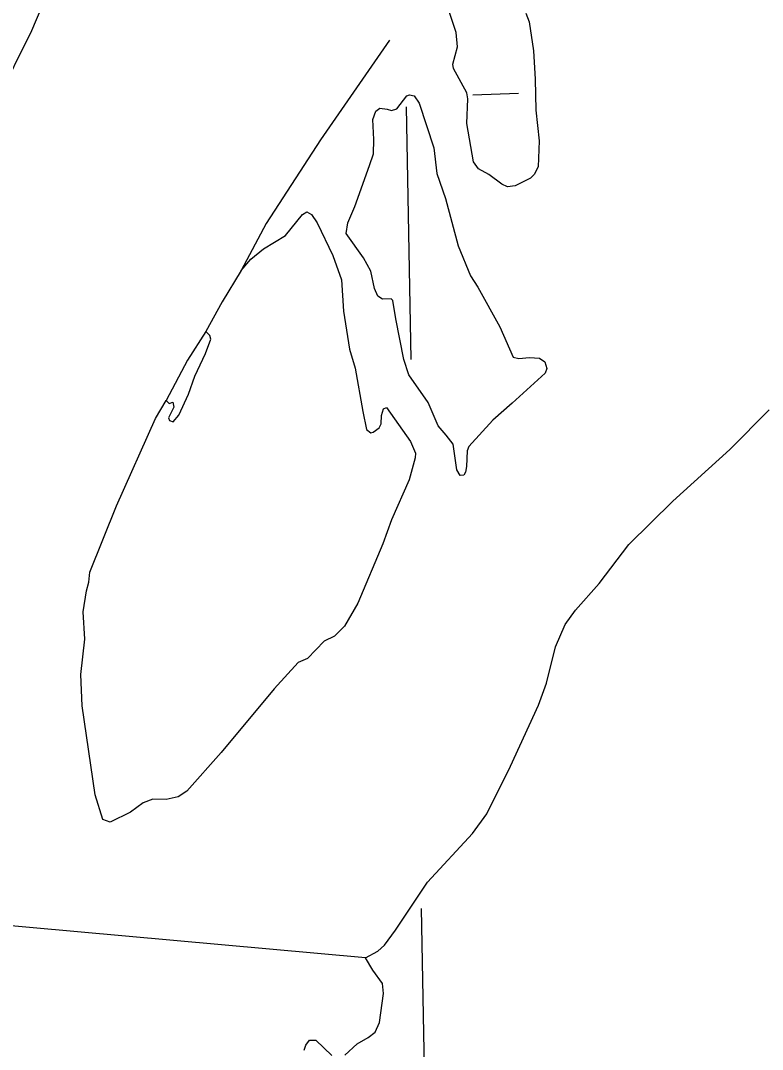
# Model space of a CAD drawing. Extents: x -19 to 366, y -4 to 359.
# Drawn here: x 162.955 to 163.505, y 175.294 to 176.057 of the extents above; entities that cross this region are included whole.
import ezdxf

# ---------------------------------------------------------------- set-up
doc = ezdxf.new("R2010")
doc.units = 0
for name, color, linetype in [('Level 4', 7, 'Continuous'), ('Level 5', 7, 'Continuous'), ('Level 60', 7, 'Continuous'), ('Level 9', 7, 'Continuous')]:
    doc.layers.add(name, color=color, linetype=linetype)

msp = doc.modelspace()

# ---------------------------------------------------------------- linework, layer by layer
at = {"layer": 'Level 4'}
for points in [[(163.2407, 175.99339), (163.24418, 175.8058)], [(163.25173, 175.39852), (163.25907, 175.00217), (163.26013, 174.92361)]]:
    msp.add_lwpolyline(points, dxfattribs=at)
at = {"layer": 'Level 5'}
msp.add_lwpolyline([(163.28998, 176.00227), (163.32397, 176.00356)], dxfattribs=at)
at = {"layer": 'Level 60'}
for points in [[(168.79024, 2.24423), (168.56072, 10.86154), (168.3304, 19.47898), (168.09927, 28.09654), (167.86734, 36.71424), (167.63461, 45.33207), (167.40109, 53.95003), (167.16676, 62.56812), (166.93164, 71.18634), (166.69573, 79.80469), (166.45902, 88.42317), (166.22151, 97.04178), (165.98322, 105.66053), (165.74413, 114.27941), (165.50426, 122.89842), (165.26359, 131.51756), (165.02214, 140.13684), (164.7799, 148.75625), (164.53687, 157.3758), (164.29307, 165.99547), (164.04847, 174.61528), (163.8031, 183.23523), (163.55694, 191.85531), (163.31001, 200.47553), (163.06229, 209.09588), (162.8138, 217.71636), (162.56453, 226.33698), (162.31449, 234.95774), (162.06367, 243.57863), (161.81208, 252.19966), (161.55972, 260.82082), (161.30659, 269.44212), (161.05269, 278.06356), (160.79802, 286.68514), (160.54258, 295.30685), (160.28638, 303.9287), (160.02941, 312.55068), (159.77168, 321.1728), (159.51318, 329.79507), (159.25393, 338.41747), (158.99391, 347.04)], [(0, 172.2839), (7.1335, 172.2883), (14.26699, 172.30153), (21.40046, 172.32356), (28.53389, 172.35442), (35.66729, 172.39408), (42.80062, 172.44256), (49.9339, 172.49986), (57.06709, 172.56597), (64.2002, 172.6409), (71.33321, 172.72464), (78.46611, 172.81719), (85.59889, 172.91856), (92.73155, 173.02874), (99.86406, 173.14774), (106.99641, 173.27555), (114.12861, 173.41217), (121.26063, 173.5576), (128.39246, 173.71185), (135.5241, 173.87492), (142.65553, 174.04679), (149.78674, 174.22748), (156.91773, 174.41697), (164.04847, 174.61528), (171.17897, 174.82241), (178.3092, 175.03834), (185.43916, 175.26308), (192.56884, 175.49664), (199.69822, 175.739), (206.8273, 175.99017), (213.95607, 176.25015), (221.0845, 176.51895), (228.2126, 176.79655), (235.34035, 177.08295), (242.46774, 177.37817), (249.59476, 177.68219), (256.7214, 177.99502), (263.84765, 178.31666), (270.97349, 178.6471), (278.09893, 178.98634), (285.22393, 179.33439), (292.3485, 179.69125), (299.47263, 180.05691), (306.59629, 180.43137), (313.71949, 180.81463), (320.84221, 181.2067), (327.96444, 181.60757), (335.08617, 182.01724), (342.20739, 182.4357)]]:
    msp.add_spline(points, degree=3, dxfattribs=at)
at = {"layer": 'Level 9'}
for points in [[(162.64941, 175.28506), (162.66492, 175.33088), (162.67087, 175.35983), (162.68059, 175.39017), (162.69478, 175.42477), (162.70545, 175.45437), (162.7137, 175.48203), (162.73249, 175.53588), (162.78242, 175.66353), (162.78958, 175.68813), (162.79692, 175.7025), (162.81265, 175.73579), (162.83336, 175.77677), (162.84532, 175.80868), (162.86277, 175.85206), (162.88381, 175.89646), (162.91458, 175.95925), (162.93666, 175.9976), (162.96287, 176.04987), (162.98181, 176.09461)], [(163.32937, 176.06276), (163.33195, 176.05635), (163.33497, 176.03497), (163.33627, 176.01393), (163.33686, 175.99079), (163.33933, 175.96807), (163.33852, 175.94889), (163.33559, 175.94315), (163.33279, 175.94044), (163.32152, 175.93473), (163.31585, 175.93406), (163.31164, 175.93607), (163.30186, 175.94311), (163.2942, 175.94733), (163.2907, 175.95258), (163.28567, 175.98095), (163.28649, 175.99918), (163.28566, 176.00372), (163.27587, 176.02176), (163.27525, 176.02497), (163.27882, 176.03775), (163.27769, 176.04854), (163.26968, 176.07325)], [(163.22832, 176.04272), (163.17709, 175.96893), (163.13683, 175.90692), (163.11829, 175.87205), (163.10409, 175.84865), (163.09215, 175.82661), (163.07849, 175.8053), (163.06252, 175.77541), (163.06482, 175.77337), (163.06746, 175.77417), (163.06828, 175.77058), (163.06425, 175.76273), (163.06504, 175.76066), (163.0679, 175.75976), (163.07199, 175.76458), (163.07911, 175.78008), (163.08381, 175.79363), (163.09186, 175.81048), (163.09585, 175.82098), (163.09505, 175.82363)], [(163.22978, 175.99075), (163.23374, 175.99177), (163.24116, 176.00159), (163.24304, 176.00219), (163.24665, 176.0015), (163.25035, 175.99606), (163.26115, 175.96305), (163.26337, 175.94393), (163.26975, 175.92545), (163.27926, 175.89033), (163.28836, 175.86791), (163.29381, 175.85966)], [(163.31004, 175.83017), (163.3199, 175.80758), (163.32409, 175.80671), (163.33204, 175.80742), (163.33944, 175.80698), (163.34346, 175.80421), (163.34487, 175.7993), (163.3438, 175.79568), (163.31916, 175.77341), (163.30497, 175.76082), (163.28711, 175.74134), (163.28584, 175.73809), (163.28528, 175.7265), (163.2846, 175.72232), (163.28331, 175.72021), (163.28066, 175.71978), (163.27812, 175.7241), (163.27552, 175.74302), (163.27029, 175.74976), (163.26449, 175.75668), (163.25699, 175.774), (163.24261, 175.79461), (163.23882, 175.80592), (163.23299, 175.83618), (163.23068, 175.8498), (163.22952, 175.85091), (163.22308, 175.85061), (163.21963, 175.85301), (163.21707, 175.85847), (163.21438, 175.87151), (163.2091, 175.88128), (163.19609, 175.89926), (163.19728, 175.90725), (163.20257, 175.91949), (163.21342, 175.94985), (163.21631, 175.95845), (163.2167, 175.96908), (163.21587, 175.98386), (163.21804, 175.99016), (163.22104, 175.9923), (163.22654, 175.99164), (163.22978, 175.99075)], [(163.11829, 175.87205), (163.12535, 175.88034), (163.13469, 175.88809), (163.1512, 175.89788), (163.16382, 175.91348), (163.16701, 175.91543), (163.17045, 175.9136), (163.17473, 175.90722), (163.18614, 175.88295), (163.1927, 175.86505), (163.19424, 175.84174), (163.1987, 175.81355), (163.20273, 175.79958), (163.20859, 175.76724), (163.21128, 175.75401), (163.21435, 175.7516), (163.21624, 175.75201), (163.22055, 175.75512), (163.22201, 175.75819), (163.22228, 175.76445), (163.2239, 175.76941), (163.22597, 175.77021), (163.24384, 175.74511), (163.24759, 175.73645), (163.24727, 175.73284), (163.24281, 175.71663), (163.22967, 175.68698), (163.22334, 175.66922), (163.20477, 175.62506), (163.19482, 175.60818), (163.18756, 175.60065), (163.17985, 175.5969), (163.16737, 175.58416), (163.1606, 175.581), (163.14274, 175.5617)], [(163.29381, 175.85966), (163.31004, 175.83017)], [(163.09215, 175.82661), (163.09505, 175.82363)], [(163.14274, 175.5617), (163.10337, 175.51431), (163.0779, 175.48577), (163.07152, 175.48148), (163.06265, 175.47942), (163.05279, 175.47963), (163.04564, 175.47703), (163.03609, 175.47003), (163.02106, 175.46255), (163.01571, 175.46473), (163.00991, 175.48284), (163.00025, 175.54907), (162.99928, 175.5722), (163.00224, 175.59844), (163.00114, 175.61872), (163.00352, 175.63432), (163.00531, 175.6408), (163.00594, 175.64803), (163.02576, 175.69734), (163.05478, 175.76218), (163.06252, 175.77541)], [(163.19515, 175.28981), (163.20429, 175.29813), (163.21255, 175.30283), (163.2176, 175.30691), (163.22089, 175.31399), (163.22393, 175.33567), (163.22305, 175.34287), (163.21586, 175.35298), (163.21059, 175.362), (163.21961, 175.3669), (163.22445, 175.37154), (163.2328, 175.38251), (163.25644, 175.41823), (163.28994, 175.45431), (163.3005, 175.46874), (163.31808, 175.50415), (163.33872, 175.5495), (163.3447, 175.56573), (163.35144, 175.5928), (163.35855, 175.60924), (163.36633, 175.62001), (163.3838, 175.63968), (163.40586, 175.66854), (163.43848, 175.70081), (163.48065, 175.73914), (163.50991, 175.76851)], [(163.21059, 175.362), (162.9253, 175.38776), (162.8556, 175.17495)], [(163.16495, 175.29343), (163.16622, 175.29725), (163.169, 175.30091), (163.17354, 175.30099), (163.18549, 175.28963)]]:
    msp.add_lwpolyline(points, dxfattribs=at)

doc.saveas('drawing.dxf')
